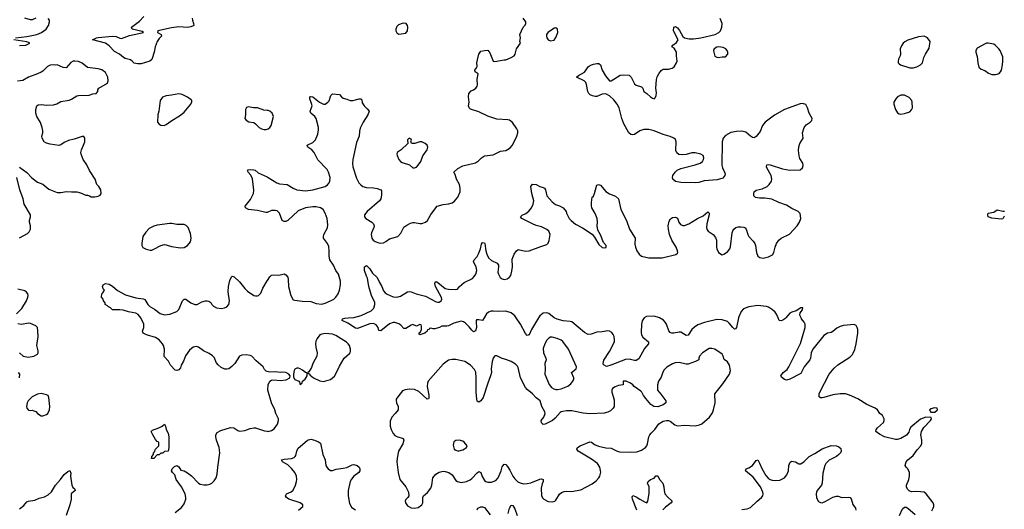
# Model space of a CAD drawing. Header units: inches. Extents: x 1449094 to 1618372, y 389908 to 534307.
# Tile 283 of 494: x 1587231 to 1598248, y 447858 to 453334. Entities that reach past the tile are written whole.
import ezdxf

# ---------------------------------------------------------------- set-up
doc = ezdxf.new("R2010")
doc.units = ezdxf.units.IN
doc.header["$MEASUREMENT"] = 0
for name, color, linetype in [('B5484', 7, 'Continuous'), ('B5485', 7, 'Continuous'), ('B5494', 7, 'Continuous'), ('B5495', 7, 'Continuous')]:
    doc.layers.add(name, color=color, linetype=linetype)

msp = doc.modelspace()

# ---------------------------------------------------------------- linework, layer by layer
at = {"layer": 'B5484', "color": 5}
for points, elevation in [([(1590000, 449401), (1589990, 449404), (1589970, 449421), (1589955, 449450), (1589878, 449518), (1589830, 449570), (1589810, 449580), (1589770, 449585), (1589717, 449583), (1589691, 449570), (1589637, 449490), (1589604, 449456), (1589570, 449430), (1589550, 449424), (1589526, 449426), (1589485, 449445), (1589450, 449475), (1589430, 449501), (1589411, 449551), (1589390, 449575), (1589350, 449600), (1589289, 449629), (1589233, 449673), (1589210, 449678), (1589170, 449670), (1589130, 449639), (1589087, 449573), (1589065, 449515), (1589039, 449470), (1589030, 449442), (1589010, 449419), (1588990, 449409), (1588970, 449415), (1588919, 449470), (1588894, 449514), (1588847, 449567), (1588852, 449650), (1588841, 449690), (1588830, 449710), (1588790, 449752), (1588750, 449780), (1588650, 449808), (1588613, 449830), (1588605, 449850), (1588620, 449890), (1588618, 449930), (1588591, 449991), (1588585, 450000)], 540), ([(1587228, 449608), (1587270, 449570), (1587330, 449560), (1587388, 449570), (1587430, 449592), (1587437, 449610), (1587437, 449630), (1587421, 449690), (1587438, 449790), (1587435, 449855), (1587429, 449890), (1587411, 449911), (1587350, 449938), (1587330, 449939), (1587250, 449926), (1587210, 449932)], 560), ([(1587229, 449330), (1587233, 449370), (1587219, 449390)], 560), ([(1588970, 447822), (1589043, 447877), (1589070, 447919), (1589090, 447970), (1589091, 447990), (1589081, 448030), (1589043, 448110), (1588982, 448190), (1588965, 448245), (1588939, 448270), (1588929, 448290), (1588936, 448310), (1588964, 448336), (1588990, 448348), (1589010, 448333), (1589035, 448295), (1589070, 448288), (1589110, 448265), (1589152, 448232), (1589230, 448150), (1589250, 448141), (1589290, 448132), (1589330, 448132), (1589360, 448140), (1589380, 448150), (1589405, 448175), (1589429, 448211), (1589441, 448250), (1589446, 448330), (1589469, 448490), (1589463, 448550), (1589434, 448630), (1589425, 448670), (1589427, 448693), (1589442, 448718), (1589482, 448738), (1589590, 448773), (1589628, 448768), (1589670, 448739), (1589694, 448734), (1589750, 448739), (1589810, 448761), (1589850, 448770), (1589870, 448770), (1589970, 448736), (1590000, 448732)], 540), ([(1587230, 447865), (1587278, 447902), (1587310, 447941), (1587328, 447950), (1587399, 447961), (1587450, 447984), (1587510, 447999), (1587550, 448019), (1587586, 448054), (1587630, 448127), (1587689, 448190), (1587730, 448246), (1587770, 448282), (1587791, 448291), (1587804, 448264), (1587801, 448230), (1587813, 448130), (1587824, 448104), (1587845, 448090), (1587851, 448070), (1587807, 448030), (1587805, 447970), (1587793, 447910), (1587750, 447790)], 540)]:
    msp.add_lwpolyline(points, dxfattribs=dict(at, elevation=elevation))
for points, elevation in [([(1587470, 449152), (1587430, 449146), (1587370, 449118), (1587327, 449073), (1587314, 449050), (1587307, 449010), (1587311, 448991), (1587330, 448966), (1587350, 448963), (1587370, 448966), (1587390, 448961), (1587411, 448951), (1587430, 448931), (1587470, 448905), (1587490, 448905), (1587530, 448919), (1587544, 448930), (1587565, 448970), (1587569, 449010), (1587555, 449110), (1587548, 449130), (1587530, 449139)], 560), ([(1588730, 448426), (1588707, 448427), (1588708, 448448), (1588728, 448470), (1588729, 448490), (1588739, 448501), (1588750, 448532), (1588786, 448570), (1588786, 448610), (1588770, 448618), (1588750, 448638), (1588719, 448690), (1588702, 448730), (1588715, 448745), (1588789, 448771), (1588826, 448790), (1588850, 448812), (1588862, 448790), (1588871, 448751), (1588891, 448711), (1588899, 448670), (1588899, 448550), (1588892, 448510), (1588850, 448506), (1588833, 448487), (1588810, 448486), (1588790, 448466), (1588770, 448466)], 540)]:
    msp.add_lwpolyline(points, close=True, dxfattribs=dict(at, elevation=elevation))
at = {"layer": 'B5485', "color": 5}
for points, elevation in [([(1587182, 453130), (1587310, 453147), (1587424, 453170), (1587475, 453190), (1587527, 453230), (1587552, 453270), (1587565, 453310), (1587563, 453330), (1587550, 453349)], 560), ([(1587410, 453350), (1587370, 453331), (1587350, 453331), (1587290, 453353)], 560), ([(1589162, 453350), (1589164, 453330), (1589177, 453290), (1589178, 453270), (1589170, 453264), (1589146, 453254), (1589110, 453247), (1589010, 453256), (1588930, 453245), (1588776, 453210), (1588773, 453190), (1588815, 453170), (1588819, 453150), (1588790, 453125), (1588769, 453090), (1588747, 453030), (1588734, 452970), (1588708, 452890), (1588688, 452870), (1588590, 452842), (1588550, 452839), (1588510, 452849), (1588490, 452872), (1588470, 452887), (1588410, 452902), (1588391, 452911), (1588347, 452947), (1588290, 452978), (1588230, 453042), (1588190, 453070), (1588048, 453108), (1588045, 453110), (1588089, 453130), (1588110, 453135), (1588270, 453151), (1588310, 453148), (1588350, 453129), (1588370, 453125), (1588461, 453159), (1588617, 453190), (1588601, 453201), (1588489, 453230), (1588480, 453250), (1588570, 453318), (1588618, 453370)], 540), ([(1587230, 453044), (1587299, 453050), (1587343, 453070), (1587330, 453080), (1587310, 453085), (1587164, 453110)], 560), ([(1587230, 451685), (1587310, 451626), (1587365, 451565), (1587430, 451517), (1587490, 451495), (1587557, 451437), (1587650, 451401), (1587690, 451400), (1587754, 451414), (1587810, 451408), (1587870, 451408), (1587910, 451398), (1587970, 451371), (1587991, 451371), (1588010, 451365), (1588032, 451352), (1588072, 451352), (1588110, 451361), (1588130, 451372), (1588142, 451390), (1588139, 451430), (1588115, 451470), (1588095, 451490), (1588077, 451550), (1588010, 451649), (1587981, 451710), (1587942, 451770), (1587918, 451830), (1587916, 451850), (1587921, 451879), (1587946, 451930), (1587958, 451970), (1587959, 452010), (1587950, 452028), (1587930, 452029), (1587842, 451998), (1587777, 451983), (1587730, 451962), (1587690, 451936), (1587670, 451929), (1587570, 451941), (1587530, 451953), (1587505, 451970), (1587483, 452010), (1587479, 452030), (1587489, 452070), (1587490, 452090), (1587483, 452130), (1587465, 452185), (1587422, 452250), (1587412, 452290), (1587412, 452328), (1587421, 452370), (1587437, 452383), (1587470, 452387), (1587530, 452378), (1587610, 452382), (1587645, 452395), (1587690, 452420), (1587784, 452436), (1587810, 452444), (1587870, 452482), (1587890, 452488), (1588009, 452491), (1588050, 452505), (1588086, 452510), (1588106, 452530), (1588106, 452550), (1588118, 452570), (1588214, 452626), (1588221, 452650), (1588216, 452690), (1588200, 452730), (1588190, 452745), (1588150, 452774), (1588110, 452785), (1587990, 452800), (1587929, 452849), (1587890, 452865), (1587849, 452871), (1587830, 452870), (1587804, 452856), (1587750, 452795), (1587718, 452798), (1587650, 452829), (1587630, 452825), (1587609, 452829), (1587570, 452827), (1587541, 452810), (1587490, 452760), (1587470, 452747), (1587430, 452727), (1587328, 452692), (1587264, 452656), (1587206, 452646)], 560), ([(1590000, 452319), (1589964, 452324), (1589890, 452347), (1589847, 452347), (1589790, 452358), (1589769, 452351), (1589756, 452330), (1589759, 452270), (1589751, 452230), (1589765, 452210), (1589793, 452193), (1589850, 452183), (1589870, 452170), (1589910, 452130), (1589935, 452115), (1589965, 452105), (1589990, 452106), (1590000, 452110)], 560), ([(1590000, 451179), (1589984, 451176), (1589890, 451201), (1589792, 451212), (1589759, 451230), (1589754, 451250), (1589815, 451325), (1589846, 451390), (1589851, 451429), (1589836, 451556), (1589817, 451597), (1589786, 451630), (1589784, 451644), (1589778, 451650), (1589786, 451654), (1589810, 451659), (1589850, 451656), (1589865, 451650), (1589901, 451621), (1590000, 451575)], 540), ([(1587230, 450893), (1587317, 450943), (1587337, 450963), (1587350, 450990), (1587352, 451010), (1587352, 451030), (1587341, 451070), (1587341, 451090), (1587351, 451129), (1587350, 451150), (1587279, 451270), (1587269, 451331), (1587231, 451430), (1587199, 451570)], 560), ([(1588585, 450000), (1588557, 450037), (1588530, 450053), (1588450, 450066), (1588390, 450084), (1588350, 450090), (1588268, 450088), (1588246, 450110), (1588223, 450123), (1588215, 450135), (1588188, 450150), (1588187, 450167), (1588169, 450189), (1588166, 450210), (1588146, 450230), (1588148, 450270), (1588160, 450280), (1588178, 450310), (1588164, 450324), (1588158, 450350), (1588166, 450370), (1588190, 450382), (1588230, 450376), (1588270, 450354), (1588325, 450305), (1588416, 450256), (1588530, 450225), (1588614, 450214), (1588630, 450205), (1588665, 450150), (1588687, 450127), (1588738, 450098), (1588804, 450050), (1588850, 450034), (1588910, 450040), (1588988, 450072), (1589010, 450094), (1589053, 450190), (1589070, 450207), (1589090, 450207), (1589146, 450166), (1589190, 450149), (1589215, 450150), (1589270, 450178), (1589310, 450191), (1589330, 450191), (1589346, 450186), (1589370, 450171), (1589381, 450150), (1589401, 450130), (1589433, 450113), (1589490, 450104), (1589522, 450110), (1589550, 450123), (1589570, 450150), (1589577, 450190), (1589564, 450290), (1589566, 450350), (1589582, 450418), (1589601, 450459), (1589610, 450466), (1589630, 450459), (1589690, 450401), (1589750, 450327), (1589779, 450299), (1589850, 450251), (1589870, 450245), (1589890, 450244), (1589902, 450250), (1589930, 450276), (1589952, 450330), (1590000, 450414)], 540), ([(1587194, 450046), (1587256, 450104), (1587308, 450190), (1587322, 450230), (1587324, 450250), (1587320, 450270), (1587308, 450288), (1587290, 450301), (1587210, 450321)], 560)]:
    msp.add_lwpolyline(points, dxfattribs=dict(at, elevation=elevation))
at = {"layer": 'B5485', "color": 5, "elevation": 560}
for points in [[(1589010, 452504), (1588931, 452489), (1588870, 452484), (1588830, 452469), (1588803, 452430), (1588786, 452310), (1588776, 452270), (1588771, 452190), (1588790, 452166), (1588810, 452156), (1588849, 452151), (1588870, 452161), (1588921, 452199), (1589030, 452268), (1589070, 452300), (1589147, 452390), (1589157, 452417), (1589157, 452430), (1589150, 452439), (1589110, 452466), (1589050, 452496)], [(1588910, 451055), (1588770, 451037), (1588730, 451024), (1588681, 450999), (1588641, 450959), (1588610, 450910), (1588598, 450830), (1588599, 450810), (1588608, 450788), (1588647, 450767), (1588690, 450756), (1588710, 450758), (1588730, 450767), (1588810, 450809), (1588850, 450819), (1588870, 450817), (1588930, 450797), (1589030, 450782), (1589070, 450787), (1589110, 450808), (1589141, 450850), (1589148, 450890), (1589143, 450943), (1589115, 451010), (1589092, 451032), (1589070, 451042), (1589050, 451045), (1588990, 451043), (1588934, 451054)]]:
    msp.add_lwpolyline(points, close=True, dxfattribs=at)
at = {"layer": 'B5494', "color": 5}
for points, elevation in [([(1592429, 450000), (1592411, 449969), (1592370, 449978), (1592344, 449976), (1592339, 449970), (1592338, 449950), (1592344, 449890), (1592330, 449854), (1592310, 449845), (1592290, 449861), (1592261, 449901), (1592220, 449940), (1592196, 449956), (1592170, 449961), (1592090, 449942), (1592030, 449909), (1592010, 449905), (1591953, 449907), (1591930, 449890), (1591875, 449875), (1591856, 449876), (1591830, 449886), (1591818, 449882), (1591814, 449870), (1591794, 449866), (1591792, 449850), (1591765, 449830), (1591710, 449809), (1591698, 449830), (1591715, 449845), (1591728, 449870), (1591727, 449907), (1591722, 449922), (1591710, 449926), (1591670, 449908), (1591630, 449924), (1591610, 449919), (1591550, 449881), (1591530, 449879), (1591497, 449917), (1591474, 449934), (1591430, 449947), (1591410, 449946), (1591368, 449932), (1591270, 449853), (1591250, 449858), (1591243, 449890), (1591220, 449920), (1591190, 449935), (1591149, 449931), (1591010, 449879), (1590990, 449884), (1590902, 449942), (1590839, 449970), (1590842, 449990), (1590870, 449997), (1590907, 450000)], 520), ([(1593037, 450000), (1592956, 449870), (1592930, 449810), (1592910, 449802), (1592890, 449824), (1592835, 449930), (1592786, 450000)], 520), ([(1594218, 450000), (1594195, 449965), (1594188, 449930), (1594183, 449837), (1594188, 449808), (1594203, 449783), (1594267, 449730), (1594267, 449710), (1594224, 449656), (1594158, 449542), (1594130, 449522), (1594110, 449523), (1594050, 449538), (1594010, 449535), (1593847, 449470), (1593797, 449457), (1593770, 449469), (1593761, 449481), (1593759, 449490), (1593767, 449527), (1593830, 449624), (1593886, 449730), (1593888, 449750), (1593881, 449790), (1593873, 449813), (1593855, 449835), (1593830, 449851), (1593810, 449855), (1593750, 449843), (1593690, 449841), (1593624, 449816), (1593590, 449812), (1593550, 449835), (1593410, 449954), (1593390, 449960), (1593313, 449967), (1593244, 449984), (1593211, 450000)], 520), ([(1595274, 450000), (1595252, 449890), (1595242, 449878), (1595230, 449874), (1595210, 449890), (1595170, 449941), (1595150, 449957), (1595090, 449977), (1595030, 449980), (1594892, 449948), (1594820, 449920), (1594783, 449897), (1594752, 449870), (1594710, 449807), (1594690, 449801), (1594630, 449838), (1594610, 449840), (1594550, 449827), (1594529, 449829), (1594510, 449837), (1594494, 449854), (1594467, 449930), (1594455, 449950), (1594433, 449973), (1594391, 450000)], 520), ([(1595804, 450000), (1595793, 449987), (1595770, 449972), (1595750, 449965), (1595730, 449970), (1595716, 450000)], 520), ([(1597438, 447842), (1597454, 447870), (1597461, 447890), (1597461, 447910), (1597451, 447931), (1597373, 448033), (1597350, 448049), (1597270, 448057), (1597210, 448054), (1597185, 448065), (1597165, 448085), (1597154, 448110), (1597154, 448130), (1597179, 448190), (1597187, 448230), (1597186, 448270), (1597170, 448310), (1597149, 448330), (1597139, 448350), (1597152, 448388), (1597169, 448410), (1597230, 448459), (1597275, 448525), (1597314, 448570), (1597325, 448595), (1597325, 448630), (1597315, 448690), (1597323, 448730), (1597346, 448774), (1597421, 448850), (1597435, 448870), (1597430, 448886), (1597370, 448889), (1597310, 448865), (1597203, 448777), (1597186, 448750), (1597179, 448721), (1597154, 448686), (1597091, 448649), (1597050, 448639), (1597030, 448639), (1596909, 448670), (1596850, 448699), (1596809, 448730), (1596814, 448750), (1596829, 448770), (1596895, 448830), (1596904, 448850), (1596905, 448870), (1596887, 448907), (1596855, 448930), (1596829, 448970), (1596804, 448990), (1596710, 449029), (1596610, 449095), (1596516, 449136), (1596470, 449150), (1596410, 449150), (1596330, 449139), (1596230, 449108), (1596210, 449105), (1596190, 449105), (1596176, 449116), (1596175, 449150), (1596183, 449170), (1596287, 449370), (1596344, 449436), (1596385, 449475), (1596520, 449560), (1596550, 449590), (1596557, 449603), (1596574, 449646), (1596591, 449710), (1596608, 449830), (1596608, 449870), (1596602, 449890), (1596590, 449914), (1596570, 449926), (1596450, 449913), (1596410, 449903), (1596376, 449884), (1596330, 449847), (1596310, 449836), (1596270, 449828), (1596230, 449802), (1596104, 449650), (1596088, 449610), (1596079, 449550), (1596072, 449530), (1596008, 449450), (1595970, 449377), (1595850, 449315), (1595810, 449303), (1595788, 449310), (1595756, 449336), (1595748, 449350), (1595773, 449390), (1595817, 449423), (1595839, 449450), (1595968, 449712), (1596021, 449890), (1596020, 449930), (1596010, 449952), (1595980, 449990), (1595975, 450000)], 520), ([(1590000, 448732), (1590010, 448730), (1590050, 448740), (1590080, 448760), (1590115, 448810), (1590128, 448850), (1590126, 448870), (1590097, 448930), (1590087, 448970), (1590047, 449050), (1590006, 449190), (1590010, 449252), (1590029, 449290), (1590050, 449304), (1590070, 449308), (1590150, 449299), (1590212, 449308), (1590253, 449327), (1590257, 449350), (1590241, 449370), (1590210, 449389), (1590170, 449392), (1590150, 449389), (1590090, 449395), (1590030, 449392), (1590000, 449401)], 540), ([(1590352, 447848), (1590399, 447890), (1590399, 447910), (1590368, 447930), (1590241, 447970), (1590216, 447990), (1590206, 448010), (1590215, 448030), (1590270, 448053), (1590290, 448071), (1590316, 448130), (1590328, 448170), (1590331, 448190), (1590327, 448230), (1590310, 448270), (1590276, 448310), (1590230, 448354), (1590173, 448390), (1590161, 448410), (1590190, 448419), (1590273, 448427), (1590302, 448438), (1590315, 448450), (1590320, 448460), (1590331, 448510), (1590343, 448537), (1590450, 448633), (1590490, 448641), (1590530, 448631), (1590574, 448614), (1590597, 448597), (1590624, 448470), (1590648, 448410), (1590657, 448350), (1590666, 448330), (1590682, 448310), (1590710, 448291), (1590730, 448291), (1590772, 448308), (1590850, 448317), (1590890, 448326), (1590950, 448354), (1590970, 448358), (1591006, 448350), (1591030, 448330), (1591036, 448310), (1591036, 448290), (1591024, 448270), (1590970, 448228), (1590944, 448196), (1590930, 448170), (1590908, 448070), (1590907, 448010), (1590923, 447923), (1590943, 447883), (1590970, 447862), (1590990, 447852)], 520), ([(1595310, 447856), (1595370, 447862), (1595410, 447877), (1595484, 447950), (1595532, 447990), (1595547, 448010), (1595550, 448030), (1595546, 448050), (1595519, 448110), (1595438, 448218), (1595354, 448290), (1595358, 448310), (1595390, 448323), (1595430, 448347), (1595470, 448406), (1595490, 448411), (1595510, 448376), (1595535, 448315), (1595578, 448238), (1595607, 448207), (1595630, 448191), (1595650, 448184), (1595690, 448180), (1595736, 448184), (1595790, 448210), (1595815, 448245), (1595832, 448288), (1595838, 448350), (1595853, 448387), (1595870, 448395), (1595890, 448394), (1595910, 448388), (1595950, 448366), (1595970, 448366), (1596010, 448393), (1596063, 448450), (1596130, 448484), (1596210, 448533), (1596310, 448573), (1596370, 448567), (1596398, 448558), (1596419, 448539), (1596424, 448510), (1596414, 448490), (1596395, 448470), (1596370, 448450), (1596290, 448407), (1596253, 448370), (1596241, 448350), (1596217, 448263), (1596209, 448151), (1596202, 448130), (1596154, 448070), (1596145, 448050), (1596142, 448030), (1596146, 447990), (1596154, 447970), (1596170, 447947), (1596190, 447936), (1596210, 447932), (1596253, 447950), (1596330, 447995), (1596370, 448005), (1596390, 448005), (1596432, 447992), (1596510, 447993), (1596522, 447990), (1596535, 447975), (1596554, 447914), (1596582, 447870), (1596588, 447850)], 520), ([(1594138, 447850), (1594087, 447970), (1594084, 447996), (1594090, 448011), (1594110, 448007), (1594130, 447999), (1594170, 447971), (1594230, 447938), (1594250, 447931), (1594259, 447950), (1594274, 448034), (1594273, 448110), (1594255, 448150), (1594262, 448170), (1594288, 448190), (1594330, 448205), (1594350, 448231), (1594371, 448231), (1594391, 448190), (1594427, 448150), (1594439, 448110), (1594441, 448070), (1594451, 448030), (1594478, 447998), (1594531, 447950), (1594519, 447930), (1594456, 447884), (1594429, 447851)], 520), ([(1592350, 447851), (1592358, 447870), (1592390, 447886), (1592410, 447886), (1592430, 447877), (1592495, 447795)], 520), ([(1592697, 447810), (1592713, 447870), (1592730, 447903), (1592750, 447901), (1592770, 447864), (1592797, 447790)], 520), ([(1597075, 447790), (1597110, 447865), (1597130, 447883), (1597150, 447881), (1597170, 447871), (1597250, 447802)], 520)]:
    msp.add_lwpolyline(points, dxfattribs=dict(at, elevation=elevation))
for points, elevation in [([(1590650, 449824), (1590610, 449819), (1590590, 449810), (1590558, 449770), (1590543, 449737), (1590539, 449710), (1590544, 449670), (1590559, 449610), (1590555, 449570), (1590512, 449490), (1590496, 449444), (1590465, 449395), (1590454, 449390), (1590458, 449378), (1590470, 449374), (1590480, 449360), (1590518, 449330), (1590590, 449295), (1590630, 449288), (1590708, 449312), (1590752, 449348), (1590768, 449372), (1590810, 449459), (1590862, 449550), (1590920, 449600), (1590928, 449610), (1590933, 449627), (1590932, 449650), (1590920, 449690), (1590908, 449710), (1590889, 449729), (1590770, 449803), (1590730, 449816)], 540), ([(1593190, 449785), (1593170, 449783), (1593150, 449773), (1593128, 449750), (1593106, 449710), (1593090, 449655), (1593091, 449610), (1593119, 449550), (1593122, 449530), (1593108, 449488), (1593112, 449430), (1593108, 449370), (1593155, 449255), (1593182, 449222), (1593206, 449206), (1593230, 449200), (1593250, 449199), (1593290, 449206), (1593363, 449237), (1593397, 449263), (1593420, 449290), (1593431, 449310), (1593432, 449330), (1593407, 449390), (1593456, 449430), (1593460, 449450), (1593373, 449650), (1593310, 449735), (1593290, 449751), (1593244, 449770)], 540), ([(1594977, 449657), (1594945, 449655), (1594871, 449610), (1594838, 449570), (1594831, 449550), (1594831, 449530), (1594791, 449510), (1594710, 449482), (1594690, 449481), (1594610, 449502), (1594564, 449496), (1594536, 449484), (1594473, 449447), (1594441, 449419), (1594426, 449394), (1594410, 449336), (1594377, 449290), (1594368, 449250), (1594368, 449190), (1594406, 449146), (1594461, 449070), (1594461, 449050), (1594432, 449028), (1594370, 449005), (1594327, 449007), (1594292, 449032), (1594236, 449096), (1594211, 449130), (1594192, 449170), (1594181, 449181), (1594105, 449230), (1594090, 449249), (1594064, 449270), (1594018, 449290), (1593990, 449293), (1593985, 449290), (1593982, 449250), (1593930, 449242), (1593893, 449227), (1593865, 449210), (1593857, 449190), (1593857, 449170), (1593881, 449081), (1593884, 449030), (1593882, 449010), (1593872, 448988), (1593840, 448960), (1593810, 448945), (1593770, 448934), (1593610, 448928), (1593535, 448935), (1593410, 448961), (1593350, 448961), (1593307, 448953), (1593290, 448950), (1593279, 448941), (1593223, 448877), (1593191, 448850), (1593110, 448809), (1593090, 448807), (1593070, 448824), (1593067, 448850), (1593097, 448890), (1593109, 448930), (1593106, 448950), (1593075, 449010), (1593055, 449070), (1593010, 449106), (1592970, 449150), (1592910, 449200), (1592890, 449222), (1592833, 449330), (1592810, 449444), (1592801, 449461), (1592780, 449480), (1592729, 449510), (1592670, 449534), (1592630, 449544), (1592570, 449573), (1592550, 449575), (1592543, 449570), (1592530, 449550), (1592519, 449510), (1592508, 449430), (1592509, 449390), (1592499, 449350), (1592468, 449270), (1592416, 449110), (1592390, 449073), (1592370, 449057), (1592350, 449068), (1592345, 449090), (1592340, 449170), (1592340, 449330), (1592333, 449393), (1592321, 449421), (1592275, 449470), (1592210, 449513), (1592110, 449535), (1592070, 449535), (1592030, 449527), (1591970, 449483), (1591802, 449290), (1591793, 449270), (1591790, 449230), (1591810, 449134), (1591810, 449106), (1591805, 449095), (1591790, 449089), (1591696, 449176), (1591650, 449200), (1591590, 449203), (1591544, 449196), (1591515, 449185), (1591462, 449118), (1591445, 449090), (1591443, 449070), (1591448, 449050), (1591467, 449010), (1591464, 448970), (1591433, 448930), (1591393, 448890), (1591375, 448845), (1591375, 448790), (1591387, 448750), (1591408, 448708), (1591430, 448684), (1591450, 448673), (1591521, 448650), (1591530, 448630), (1591518, 448590), (1591470, 448510), (1591453, 448430), (1591451, 448390), (1591464, 448270), (1591484, 448190), (1591550, 448108), (1591582, 448050), (1591585, 448010), (1591575, 447990), (1591550, 447969), (1591543, 447950), (1591546, 447930), (1591570, 447899), (1591610, 447875), (1591650, 447870), (1591690, 447880), (1591730, 447908), (1591742, 447930), (1591743, 447990), (1591749, 448010), (1591793, 448047), (1591830, 448095), (1591844, 448130), (1591852, 448210), (1591887, 448250), (1591925, 448275), (1591970, 448284), (1591990, 448283), (1592031, 448270), (1592070, 448245), (1592110, 448182), (1592130, 448168), (1592170, 448158), (1592230, 448169), (1592270, 448187), (1592290, 448202), (1592350, 448267), (1592370, 448283), (1592390, 448271), (1592405, 448225), (1592430, 448182), (1592448, 448168), (1592470, 448162), (1592510, 448161), (1592558, 448182), (1592585, 448210), (1592617, 448290), (1592630, 448335), (1592650, 448365), (1592670, 448360), (1592690, 448338), (1592717, 448297), (1592748, 448230), (1592770, 448201), (1592806, 448166), (1592830, 448154), (1592870, 448144), (1592910, 448147), (1592950, 448156), (1593050, 448197), (1593070, 448199), (1593090, 448190), (1593090, 448170), (1593077, 448143), (1593067, 448093), (1593069, 448010), (1593083, 447983), (1593096, 447970), (1593145, 447945), (1593190, 447942), (1593218, 447950), (1593230, 447959), (1593272, 448028), (1593295, 448045), (1593322, 448058), (1593350, 448062), (1593404, 448056), (1593510, 448075), (1593638, 448142), (1593683, 448177), (1593713, 448210), (1593724, 448230), (1593733, 448273), (1593722, 448330), (1593695, 448370), (1593630, 448420), (1593479, 448510), (1593466, 448530), (1593473, 448550), (1593504, 448570), (1593610, 448613), (1593630, 448608), (1593664, 448584), (1593706, 448566), (1593790, 448546), (1593850, 448541), (1593910, 448513), (1593943, 448503), (1594070, 448498), (1594137, 448503), (1594190, 448521), (1594235, 448550), (1594250, 448570), (1594257, 448590), (1594270, 448670), (1594281, 448690), (1594295, 448710), (1594336, 448750), (1594384, 448816), (1594430, 448843), (1594470, 448853), (1594490, 448853), (1594510, 448845), (1594563, 448803), (1594590, 448792), (1594670, 448798), (1594790, 448793), (1594837, 448803), (1594864, 448816), (1594950, 448888), (1594982, 448938), (1594995, 448970), (1595013, 449050), (1595010, 449150), (1595100, 449260), (1595174, 449370), (1595185, 449410), (1595175, 449470), (1595150, 449506), (1595114, 449534), (1595103, 449570), (1595090, 449593), (1595008, 449650)], 540), ([(1590350, 449436), (1590330, 449436), (1590310, 449424), (1590301, 449410), (1590294, 449370), (1590295, 449335), (1590311, 449311), (1590354, 449290), (1590362, 449282), (1590370, 449254), (1590390, 449274), (1590395, 449290), (1590425, 449315), (1590448, 449350), (1590446, 449386), (1590430, 449388), (1590396, 449416), (1590370, 449429)], 540), ([(1597470, 448993), (1597454, 448990), (1597430, 448982), (1597412, 448970), (1597426, 448946), (1597470, 448946), (1597502, 448970), (1597498, 448990)], 520), ([(1592150, 448631), (1592110, 448627), (1592087, 448613), (1592083, 448577), (1592094, 448530), (1592110, 448519), (1592130, 448514), (1592150, 448514), (1592190, 448525), (1592207, 448533), (1592229, 448550), (1592239, 448570), (1592205, 448610), (1592190, 448620)], 560)]:
    msp.add_lwpolyline(points, close=True, dxfattribs=dict(at, elevation=elevation))
at = {"layer": 'B5495', "color": 5}
for points, elevation in [([(1590000, 451575), (1590011, 451570), (1590108, 451508), (1590139, 451499), (1590225, 451490), (1590289, 451449), (1590333, 451433), (1590430, 451420), (1590510, 451431), (1590650, 451470), (1590674, 451486), (1590692, 451508), (1590701, 451530), (1590704, 451570), (1590688, 451630), (1590670, 451660), (1590568, 451768), (1590527, 451850), (1590499, 451879), (1590456, 451910), (1590449, 451930), (1590510, 451962), (1590541, 451990), (1590567, 452053), (1590576, 452104), (1590574, 452130), (1590548, 452230), (1590533, 452253), (1590490, 452290), (1590481, 452310), (1590502, 452370), (1590497, 452397), (1590479, 452450), (1590478, 452470), (1590486, 452474), (1590512, 452470), (1590586, 452410), (1590630, 452391), (1590650, 452391), (1590679, 452410), (1590692, 452428), (1590712, 452488), (1590730, 452506), (1590810, 452498), (1590831, 452470), (1590850, 452455), (1590890, 452447), (1590929, 452429), (1590958, 452430), (1591030, 452448), (1591048, 452448), (1591058, 452438), (1591064, 452404), (1591084, 452370), (1591119, 452339), (1591141, 452310), (1591127, 452270), (1591073, 452190), (1591039, 452121), (1591032, 452088), (1591029, 452030), (1591001, 451959), (1590957, 451770), (1590953, 451727), (1590959, 451690), (1591001, 451561), (1591027, 451510), (1591047, 451487), (1591070, 451470), (1591110, 451456), (1591190, 451452), (1591230, 451445), (1591272, 451432), (1591280, 451420), (1591280, 451370), (1591271, 451329), (1591257, 451310), (1591120, 451190), (1591090, 451150), (1591090, 451130), (1591105, 451110), (1591171, 451070), (1591190, 451050), (1591196, 451030), (1591192, 451010), (1591167, 450950), (1591163, 450930), (1591170, 450890), (1591187, 450870), (1591210, 450852), (1591250, 450838), (1591270, 450836), (1591300, 450840), (1591327, 450853), (1591370, 450883), (1591463, 450910), (1591495, 450945), (1591528, 451012), (1591563, 451037), (1591603, 451057), (1591630, 451067), (1591650, 451067), (1591710, 451054), (1591730, 451056), (1591770, 451069), (1591793, 451090), (1591830, 451154), (1591901, 451250), (1591970, 451268), (1592034, 451274), (1592070, 451287), (1592097, 451303), (1592133, 451350), (1592158, 451410), (1592158, 451450), (1592151, 451490), (1592118, 451550), (1592103, 451603), (1592089, 451630), (1592135, 451670), (1592190, 451700), (1592330, 451733), (1592365, 451755), (1592398, 451790), (1592430, 451810), (1592530, 451821), (1592610, 451865), (1592670, 451873), (1592690, 451881), (1592718, 451902), (1592744, 451930), (1592795, 452030), (1592805, 452070), (1592804, 452090), (1592795, 452115), (1592744, 452184), (1592710, 452209), (1592694, 452214), (1592570, 452223), (1592470, 452256), (1592370, 452303), (1592275, 452335), (1592259, 452350), (1592252, 452370), (1592260, 452410), (1592253, 452470), (1592258, 452510), (1592282, 452538), (1592310, 452551), (1592336, 452570), (1592349, 452590), (1592354, 452606), (1592350, 452670), (1592362, 452730), (1592328, 452750), (1592322, 452770), (1592344, 452796), (1592349, 452810), (1592347, 452853), (1592353, 452887), (1592370, 452950), (1592390, 452981), (1592431, 452991), (1592470, 452992), (1592490, 452965), (1592530, 452871), (1592547, 452867), (1592650, 452887), (1592670, 452887), (1592729, 452910), (1592762, 452930), (1592775, 452950), (1592788, 453010), (1592834, 453070), (1592829, 453089), (1592834, 453130), (1592829, 453170), (1592864, 453250), (1592886, 453274), (1592893, 453290), (1592893, 453310), (1592864, 453350)], 540), ([(1590907, 450000), (1590970, 450005), (1591050, 450026), (1591163, 450077), (1591193, 450107), (1591205, 450150), (1591203, 450170), (1591167, 450250), (1591138, 450350), (1591122, 450442), (1591110, 450466), (1591090, 450530), (1591090, 450572), (1591110, 450585), (1591150, 450546), (1591178, 450498), (1591230, 450450), (1591255, 450395), (1591284, 450350), (1591303, 450303), (1591320, 450280), (1591343, 450263), (1591410, 450236), (1591450, 450231), (1591490, 450243), (1591570, 450289), (1591590, 450294), (1591610, 450292), (1591667, 450267), (1591770, 450243), (1591890, 450178), (1591910, 450174), (1591924, 450176), (1591947, 450190), (1591953, 450210), (1591950, 450228), (1591883, 450350), (1591875, 450385), (1591881, 450399), (1591890, 450405), (1591910, 450394), (1591990, 450328), (1592030, 450321), (1592110, 450318), (1592130, 450322), (1592153, 450350), (1592206, 450394), (1592299, 450441), (1592318, 450462), (1592333, 450487), (1592345, 450530), (1592339, 450570), (1592315, 450610), (1592310, 450630), (1592317, 450650), (1592350, 450687), (1592365, 450715), (1592387, 450770), (1592398, 450822), (1592410, 450842), (1592430, 450838), (1592436, 450830), (1592445, 450750), (1592457, 450710), (1592478, 450670), (1592510, 450641), (1592572, 450612), (1592588, 450590), (1592590, 450570), (1592582, 450510), (1592587, 450487), (1592608, 450450), (1592630, 450435), (1592650, 450429), (1592685, 450435), (1592709, 450450), (1592726, 450474), (1592738, 450522), (1592744, 450570), (1592743, 450657), (1592763, 450710), (1592790, 450751), (1592810, 450764), (1592890, 450744), (1592932, 450748), (1593061, 450799), (1593130, 450821), (1593146, 450834), (1593157, 450863), (1593165, 450930), (1593150, 450969), (1593130, 450989), (1593070, 451017), (1593010, 451032), (1592970, 451050), (1592849, 451110), (1592835, 451130), (1592853, 451147), (1592893, 451167), (1592928, 451192), (1592956, 451230), (1592976, 451270), (1592984, 451310), (1592962, 451390), (1592952, 451470), (1592970, 451494), (1593010, 451492), (1593050, 451468), (1593090, 451459), (1593103, 451450), (1593115, 451430), (1593130, 451366), (1593190, 451296), (1593228, 451268), (1593270, 451254), (1593311, 451230), (1593346, 451190), (1593351, 451171), (1593381, 451110), (1593401, 451090), (1593449, 451049), (1593527, 451007), (1593635, 450935), (1593663, 450903), (1593710, 450821), (1593750, 450786), (1593779, 450781), (1593795, 450785), (1593793, 450810), (1593764, 450844), (1593730, 450928), (1593701, 450981), (1593692, 451030), (1593695, 451070), (1593691, 451110), (1593670, 451165), (1593633, 451230), (1593629, 451251), (1593629, 451290), (1593638, 451350), (1593650, 451362), (1593664, 451390), (1593686, 451474), (1593690, 451482), (1593709, 451491), (1593730, 451485), (1593790, 451411), (1593830, 451386), (1593899, 451359), (1593931, 451331), (1593959, 451210), (1594022, 451090), (1594055, 450990), (1594117, 450890), (1594115, 450825), (1594121, 450790), (1594137, 450750), (1594162, 450710), (1594187, 450690), (1594269, 450669), (1594418, 450670), (1594572, 450708), (1594590, 450722), (1594594, 450730), (1594593, 450750), (1594575, 450790), (1594528, 450868), (1594503, 450930), (1594490, 450990), (1594488, 451030), (1594499, 451081), (1594512, 451108), (1594537, 451123), (1594570, 451124), (1594590, 451116), (1594608, 451070), (1594625, 451045), (1594650, 451031), (1594670, 451031), (1594717, 451050), (1594815, 451110), (1594878, 451142), (1594930, 451185), (1594939, 451179), (1594945, 451170), (1594944, 451150), (1594921, 451050), (1594917, 451010), (1594920, 450990), (1594934, 450970), (1594991, 450930), (1595018, 450898), (1595027, 450870), (1595027, 450790), (1595031, 450770), (1595050, 450731), (1595090, 450706), (1595110, 450711), (1595150, 450737), (1595176, 450770), (1595186, 450794), (1595202, 450950), (1595209, 450971), (1595221, 450990), (1595246, 451010), (1595270, 451017), (1595299, 451019), (1595334, 451014), (1595347, 451007), (1595358, 450990), (1595378, 450930), (1595389, 450909), (1595439, 450859), (1595458, 450830), (1595464, 450810), (1595474, 450730), (1595490, 450691), (1595514, 450674), (1595550, 450666), (1595610, 450682), (1595654, 450706), (1595671, 450730), (1595685, 450790), (1595700, 450830), (1595724, 450870), (1595750, 450890), (1595845, 450935), (1595930, 451030), (1595955, 451070), (1595972, 451110), (1595965, 451165), (1595941, 451190), (1595870, 451223), (1595810, 451260), (1595724, 451290), (1595646, 451326), (1595570, 451340), (1595510, 451338), (1595464, 451344), (1595446, 451366), (1595445, 451390), (1595450, 451410), (1595470, 451427), (1595537, 451443), (1595593, 451470), (1595617, 451490), (1595643, 451530), (1595646, 451550), (1595638, 451590), (1595590, 451678), (1595586, 451690), (1595590, 451711), (1595610, 451714), (1595630, 451711), (1595766, 451666), (1595850, 451650), (1595965, 451655), (1595990, 451676), (1595998, 451702), (1595994, 451730), (1595961, 451781), (1595951, 451810), (1595945, 451870), (1595949, 451911), (1595961, 451950), (1595997, 452010), (1595992, 452070), (1596008, 452130), (1596030, 452160), (1596077, 452190), (1596094, 452206), (1596099, 452230), (1596064, 452290), (1596047, 452350), (1596027, 452387), (1595990, 452397), (1595965, 452395), (1595790, 452328), (1595675, 452265), (1595571, 452189), (1595544, 452150), (1595515, 452085), (1595470, 452027), (1595450, 452014), (1595430, 452017), (1595410, 452030), (1595356, 452076), (1595310, 452089), (1595250, 452085), (1595190, 452072), (1595130, 452039), (1595104, 452010), (1595090, 451970), (1595088, 451708), (1595096, 451676), (1595119, 451630), (1595123, 451610), (1595121, 451590), (1595097, 451563), (1595035, 451545), (1594890, 451532), (1594830, 451513), (1594790, 451509), (1594630, 451513), (1594570, 451526), (1594539, 451550), (1594534, 451570), (1594539, 451590), (1594564, 451630), (1594589, 451651), (1594630, 451671), (1594788, 451710), (1594844, 451730), (1594870, 451748), (1594881, 451770), (1594886, 451790), (1594877, 451817), (1594852, 451832), (1594790, 451847), (1594750, 451844), (1594690, 451827), (1594650, 451821), (1594607, 451827), (1594584, 451844), (1594572, 451870), (1594578, 451970), (1594570, 451993), (1594550, 452010), (1594510, 452027), (1594430, 452051), (1594330, 452090), (1594270, 452105), (1594215, 452105), (1594170, 452090), (1594110, 452052), (1594090, 452047), (1594070, 452050), (1594046, 452070), (1593990, 452169), (1593968, 452230), (1593939, 452350), (1593918, 452390), (1593879, 452439), (1593830, 452482), (1593790, 452506), (1593750, 452503), (1593690, 452476), (1593670, 452474), (1593641, 452481), (1593615, 452495), (1593598, 452510), (1593587, 452530), (1593574, 452610), (1593564, 452630), (1593547, 452650), (1593462, 452690), (1593484, 452710), (1593552, 452748), (1593595, 452810), (1593629, 452830), (1593650, 452836), (1593690, 452845), (1593710, 452843), (1593728, 452830), (1593749, 452770), (1593786, 452706), (1593830, 452649), (1593850, 452649), (1593950, 452712), (1593990, 452718), (1594050, 452714), (1594072, 452692), (1594110, 452616), (1594130, 452602), (1594190, 452583), (1594203, 452570), (1594216, 452530), (1594250, 452508), (1594290, 452470), (1594310, 452456), (1594330, 452450), (1594341, 452459), (1594353, 452487), (1594355, 452515), (1594350, 452570), (1594356, 452664), (1594363, 452697), (1594381, 452730), (1594410, 452766), (1594430, 452781), (1594490, 452782), (1594530, 452791), (1594553, 452807), (1594582, 452850), (1594587, 452870), (1594579, 452930), (1594579, 452970), (1594555, 453015), (1594528, 453030), (1594538, 453050), (1594581, 453079), (1594599, 453110), (1594545, 453210), (1594550, 453251), (1594570, 453258), (1594590, 453245), (1594613, 453213), (1594650, 453145), (1594671, 453131), (1594721, 453121), (1594770, 453120), (1594851, 453131), (1595012, 453168), (1595055, 453190), (1595074, 453210), (1595088, 453250), (1595090, 453290), (1595070, 453349)], 520), ([(1590000, 452110), (1590010, 452114), (1590030, 452129), (1590044, 452150), (1590070, 452250), (1590055, 452290), (1590030, 452310), (1590010, 452318), (1590000, 452319)], 560), ([(1590000, 450414), (1590002, 450418), (1590030, 450457), (1590050, 450476), (1590070, 450481), (1590130, 450476), (1590190, 450491), (1590210, 450482), (1590230, 450454), (1590236, 450430), (1590240, 450350), (1590264, 450250), (1590290, 450202), (1590310, 450196), (1590390, 450187), (1590490, 450181), (1590550, 450160), (1590610, 450152), (1590650, 450162), (1590710, 450189), (1590747, 450210), (1590769, 450230), (1590793, 450270), (1590809, 450310), (1590822, 450370), (1590822, 450410), (1590799, 450490), (1590770, 450530), (1590741, 450590), (1590701, 450650), (1590692, 450690), (1590694, 450746), (1590690, 450799), (1590675, 450830), (1590632, 450892), (1590630, 450910), (1590635, 450930), (1590675, 451005), (1590679, 451041), (1590670, 451110), (1590648, 451170), (1590626, 451210), (1590598, 451230), (1590550, 451241), (1590510, 451240), (1590430, 451229), (1590345, 451195), (1590230, 451088), (1590210, 451078), (1590190, 451076), (1590169, 451089), (1590136, 451170), (1590110, 451196), (1590090, 451202), (1590050, 451201), (1590001, 451179), (1590000, 451179)], 540), ([(1598250, 451135), (1598242, 451130), (1598233, 451107), (1598217, 451103), (1598110, 451116), (1598069, 451130), (1598064, 451150), (1598069, 451170), (1598130, 451181), (1598170, 451207), (1598230, 451193), (1598250, 451192)], 480), ([(1592786, 450000), (1592770, 450024), (1592730, 450056), (1592670, 450076), (1592590, 450071), (1592530, 450076), (1592507, 450073), (1592478, 450062), (1592455, 450045), (1592429, 450000)], 520), ([(1595716, 450000), (1595699, 450039), (1595684, 450064), (1595653, 450090), (1595610, 450118), (1595586, 450126), (1595490, 450137), (1595390, 450123), (1595330, 450100), (1595303, 450070), (1595276, 450010), (1595274, 450000)], 520), ([(1595975, 450000), (1595961, 450030), (1595963, 450057), (1595989, 450090), (1595993, 450110), (1595990, 450113), (1595970, 450113), (1595921, 450079), (1595870, 450065), (1595850, 450052), (1595804, 450000)], 520), ([(1593211, 450000), (1593210, 450000), (1593150, 450047), (1593130, 450055), (1593089, 450051), (1593050, 450021), (1593037, 450000)], 520), ([(1594391, 450000), (1594390, 450000), (1594330, 450019), (1594246, 450014), (1594219, 450001), (1594218, 450000)], 520)]:
    msp.add_lwpolyline(points, dxfattribs=dict(at, elevation=elevation))
for points, elevation in [([(1591530, 453295), (1591511, 453290), (1591470, 453275), (1591450, 453257), (1591440, 453230), (1591440, 453210), (1591450, 453187), (1591474, 453174), (1591550, 453185), (1591570, 453210), (1591573, 453250), (1591571, 453271), (1591556, 453290)], 560), ([(1593230, 453244), (1593210, 453238), (1593183, 453217), (1593144, 453196), (1593125, 453170), (1593125, 453150), (1593131, 453131), (1593145, 453110), (1593170, 453099), (1593210, 453107), (1593230, 453136), (1593252, 453190), (1593250, 453229)], 540), ([(1597350, 453149), (1597290, 453144), (1597170, 453105), (1597135, 453085), (1597118, 453070), (1597097, 453043), (1597084, 453010), (1597087, 452950), (1597084, 452930), (1597066, 452894), (1597060, 452870), (1597062, 452850), (1597070, 452839), (1597088, 452828), (1597190, 452796), (1597230, 452795), (1597270, 452807), (1597312, 452828), (1597334, 452850), (1597349, 452910), (1597366, 452950), (1597406, 453014), (1597417, 453090), (1597389, 453130)], 520), ([(1598050, 453072), (1598034, 453066), (1597944, 453016), (1597928, 452990), (1597928, 452970), (1597943, 452923), (1597951, 452850), (1597964, 452804), (1597990, 452781), (1598030, 452767), (1598070, 452737), (1598110, 452723), (1598150, 452721), (1598170, 452725), (1598190, 452734), (1598206, 452750), (1598216, 452770), (1598229, 452831), (1598232, 452870), (1598230, 452918), (1598201, 452990), (1598186, 453010), (1598150, 453047), (1598130, 453060), (1598068, 453072)], 520), ([(1595050, 453032), (1595030, 453028), (1595002, 453010), (1594995, 452990), (1594997, 452970), (1595010, 452927), (1595030, 452914), (1595050, 452911), (1595090, 452918), (1595130, 452918), (1595155, 452950), (1595155, 452970), (1595149, 452990), (1595134, 453010), (1595104, 453024)], 520), ([(1597090, 452491), (1597053, 452470), (1597036, 452450), (1597014, 452410), (1597014, 452390), (1597030, 452330), (1597052, 452292), (1597070, 452280), (1597090, 452277), (1597130, 452284), (1597190, 452305), (1597210, 452325), (1597220, 452350), (1597219, 452410), (1597212, 452432), (1597184, 452464), (1597130, 452490)], 520), ([(1591590, 452008), (1591572, 451990), (1591574, 451950), (1591500, 451880), (1591456, 451850), (1591451, 451830), (1591454, 451814), (1591475, 451770), (1591491, 451750), (1591510, 451738), (1591591, 451711), (1591630, 451678), (1591650, 451676), (1591670, 451686), (1591690, 451706), (1591718, 451750), (1591743, 451810), (1591790, 451878), (1591797, 451910), (1591789, 451930), (1591769, 451950), (1591730, 451967), (1591710, 451967), (1591654, 451950), (1591626, 451950), (1591615, 451955), (1591606, 451970), (1591614, 451986), (1591610, 451998)], 560)]:
    msp.add_lwpolyline(points, close=True, dxfattribs=dict(at, elevation=elevation))

doc.saveas('drawing.dxf')
